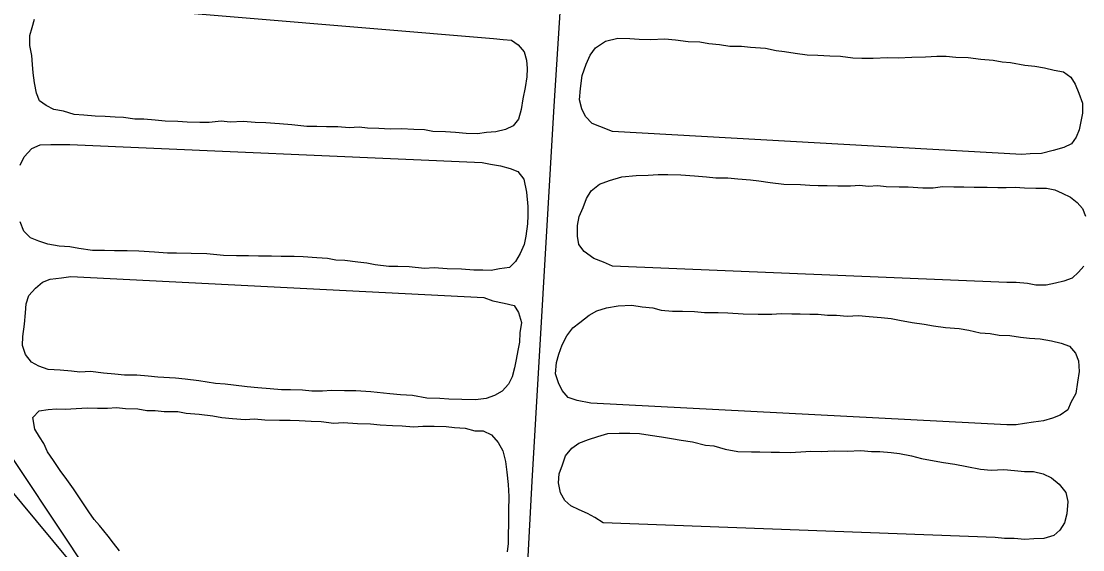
# Model space of a CAD drawing. Extents: x 3297735 to 3335592, y 670436 to 695807.
# Drawn here: x 3330474.7 to 3330874.4, y 679336 to 679535.3 of the extents above; entities that cross this region are included whole.
import ezdxf

# ---------------------------------------------------------------- set-up
doc = ezdxf.new("R2010")
doc.units = 0
for name, color, linetype in [('V-DTCH-CNTR', 7, 'Continuous'), ('V-ROAD-CNTR', 7, 'Continuous'), ('V-TOPO-SHOR', 7, 'Continuous')]:
    doc.layers.add(name, color=color, linetype=linetype)

msp = doc.modelspace()

# ---------------------------------------------------------------- linework, layer by layer
at = {"layer": 'V-DTCH-CNTR'}
for points in [[(3330712.83, 679922.62), (3330705.71, 679906.45), (3330701.2, 679891.95), (3330691.66, 679778.1), (3330683.28, 679629.09), (3330675.27, 679503.21), (3330667.01, 679361.91), (3330659.67, 679224.88), (3330656.6, 679193.22), (3330650.71, 679147.03), (3330646.27, 679136.81), (3330641.92, 679129.43)], [(3330863.13, 679086.28), (3330846.7, 679077.11), (3330830.31, 679070.52), (3330792.54, 679066.84), (3330737.77, 679072.86), (3330699.29, 679078.61), (3330678.84, 679085.8), (3330666.98, 679094.56), (3330647.69, 679121.44), (3330641.92, 679129.43), (3330593.18, 679196.88), (3330513.51, 679307.02), (3330449.06, 679404.05), (3330447.65, 679406.05), (3330433.14, 679426.59), (3330399.44, 679463.13), (3330358.04, 679500.65), (3330306.31, 679535.77)]]:
    msp.add_lwpolyline(points, dxfattribs=at)
at = {"layer": 'V-ROAD-CNTR'}
msp.add_lwpolyline([(3330394.21, 679450.56), (3330491.93, 679332.89), (3330626.44, 679142.02), (3330696.11, 679038.01), (3330723.03, 678991.34), (3330760.58, 678924.83)], dxfattribs=at)
at = {"layer": 'V-TOPO-SHOR'}
for points in [[(3330509.8, 679540.75), (3330652.47, 679528.75)], [(3330652.47, 679528.75), (3330656.18, 679528.41), (3330659.31, 679528.07), (3330661.86, 679526.32), (3330664.1, 679523.71), (3330664.91, 679520.56), (3330665.14, 679517.41), (3330665.09, 679514.27), (3330664.46, 679510.28), (3330663.53, 679506.01), (3330662.9, 679502.02), (3330661.98, 679498.32), (3330659.94, 679495.78), (3330657.06, 679494.4), (3330653.33, 679493.6), (3330649.9, 679493.37), (3330646.47, 679492.85), (3330642.18, 679492.92), (3330638.19, 679493.27), (3330634.48, 679493.61), (3330629.62, 679493.69), (3330626.49, 679494.31), (3330622.49, 679494.38), (3330617.92, 679494.73), (3330613.63, 679494.52), (3330609.35, 679494.87), (3330605.07, 679494.94), (3330601.93, 679495.28), (3330598.21, 679495.05), (3330593.93, 679495.41), (3330589.65, 679495.47), (3330585.94, 679495.53), (3330582.22, 679495.59), (3330576.52, 679496.26), (3330571.95, 679496.61), (3330566.81, 679496.98), (3330562.81, 679497.05), (3330558.25, 679497.4), (3330553.39, 679497.2), (3330549.97, 679497.54), (3330545.39, 679497.04), (3330541.96, 679497.09), (3330537.1, 679497.17), (3330533.68, 679497.51), (3330528.82, 679497.59), (3330525.12, 679497.93), (3330520.83, 679498.29), (3330517.41, 679498.34), (3330513.13, 679498.98), (3330509.99, 679499.03), (3330506.28, 679499.38), (3330502.57, 679499.44), (3330498.29, 679499.79), (3330494.58, 679500.14), (3330490.6, 679501.34), (3330486.89, 679501.97), (3330484.06, 679503.45), (3330481.52, 679505.2), (3330480.42, 679508.08), (3330479.62, 679512.09), (3330479.11, 679515.81), (3330478.88, 679518.96), (3330478.65, 679522.39), (3330477.85, 679526.12), (3330477.91, 679529.83), (3330478.82, 679532.96), (3330479.72, 679536.09)], [(3330697.34, 679493.75), (3330692.51, 679495.54), (3330689.67, 679496.73), (3330687.14, 679499.34), (3330685.76, 679502.22), (3330684.96, 679505.66), (3330685.31, 679509.94), (3330685.96, 679514.79), (3330687.46, 679519.05), (3330688.94, 679522.46), (3330690.98, 679525.28), (3330694.74, 679527.79), (3330699.33, 679528.86), (3330703.9, 679528.79), (3330707.32, 679528.45), (3330711.61, 679528.38), (3330717.04, 679528.58), (3330721.03, 679528.23), (3330725.88, 679527.58), (3330730.16, 679527.51), (3330733.58, 679526.89), (3330737.58, 679526.54), (3330741.57, 679525.9), (3330745.85, 679525.83), (3330749.27, 679525.49), (3330754.98, 679525.11), (3330758.97, 679524.2), (3330762.11, 679523.86), (3330766.1, 679523.22), (3330770.66, 679522.58), (3330774.66, 679522.52), (3330779.22, 679522.16), (3330783.22, 679522.09), (3330787.78, 679521.45), (3330791.21, 679521.39), (3330795.49, 679521.32), (3330800.93, 679521.53), (3330804.93, 679521.46), (3330810.07, 679521.66), (3330815.22, 679521.87), (3330819.51, 679522.08), (3330822.94, 679522.03), (3330826.65, 679521.69), (3330831.21, 679521.61), (3330836.06, 679520.96), (3330840.63, 679520.6), (3330844.04, 679519.98), (3330847.18, 679519.64), (3330852.6, 679518.7), (3330856.31, 679518.35), (3330860.01, 679517.72), (3330863.71, 679516.81), (3330867.13, 679516.18), (3330869.95, 679514.14), (3330871.62, 679511.54), (3330873, 679508.09), (3330874.37, 679504.35), (3330874.31, 679500.64), (3330873.69, 679497.5), (3330873.06, 679494.37), (3330871.88, 679491.53), (3330870.12, 679488.99), (3330867.24, 679487.61), (3330863.23, 679486.53), (3330858.92, 679485.45), (3330854.63, 679485.24), (3330851.49, 679485), (3330697.34, 679493.75)], [(3330474.27, 679481.03), (3330475.75, 679484.15), (3330478.66, 679487.25), (3330481.82, 679488.63), (3330485.83, 679488.85), (3330489.54, 679488.79), (3330492.97, 679488.73), (3330648.29, 679481.96)], [(3330648.29, 679481.96), (3330651.42, 679481.34), (3330655.13, 679480.71), (3330658.83, 679479.8), (3330661.67, 679478.61), (3330663.9, 679475.71), (3330664.97, 679470.84), (3330665.46, 679465.4), (3330665.4, 679461.97), (3330665.35, 679458.83), (3330664.71, 679454.27), (3330664.08, 679451.14), (3330662.6, 679447.73), (3330660.84, 679444.62), (3330658.51, 679442.37), (3330654.79, 679441.86), (3330651.64, 679441.34), (3330648.5, 679441.39), (3330645.07, 679441.44), (3330640.51, 679441.8), (3330635.08, 679441.89), (3330630.23, 679442.25), (3330626.51, 679442.03), (3330620.8, 679442.69), (3330616.52, 679442.76), (3330613.09, 679442.81), (3330607.96, 679443.46), (3330604.83, 679444.09), (3330601.4, 679444.43), (3330596.56, 679445.08), (3330593.13, 679445.13), (3330590, 679445.75), (3330586, 679446.1), (3330580.86, 679446.47), (3330577.44, 679446.53), (3330572.58, 679446.6), (3330568.87, 679446.66), (3330564.01, 679446.74), (3330560.3, 679446.8), (3330555.73, 679446.87), (3330550.87, 679446.95), (3330544.6, 679447.62), (3330538.6, 679447.72), (3330533.17, 679447.8), (3330529.74, 679447.86), (3330524.89, 679448.22), (3330518.9, 679448.6), (3330514.61, 679448.67), (3330509.76, 679448.75), (3330506.04, 679448.81), (3330501.47, 679448.88), (3330496.34, 679449.54), (3330492.92, 679450.16), (3330488.93, 679450.51), (3330484.65, 679451.15), (3330481.24, 679452.35), (3330478.12, 679453.54), (3330475.59, 679456.15), (3330474.22, 679459.6)], [(3330697.38, 679442.89), (3330693.98, 679444.38), (3330690.29, 679445.86), (3330686.62, 679448.49), (3330684.66, 679451.1), (3330684.13, 679454.25), (3330684.2, 679458.25), (3330684.83, 679461.67), (3330686.31, 679465.07), (3330687.5, 679468.48), (3330689.27, 679471.31), (3330692.45, 679473.83), (3330696.19, 679475.2), (3330700.78, 679476.55), (3330706.21, 679477.04), (3330710.79, 679477.25), (3330714.51, 679477.48), (3330718.22, 679477.42), (3330723.08, 679477.34), (3330728.21, 679476.97), (3330732.78, 679476.61), (3330736.2, 679476.27), (3330740.77, 679476.2), (3330744.48, 679475.85), (3330749.33, 679475.49), (3330752.47, 679475.15), (3330756.74, 679474.52), (3330761.88, 679473.86), (3330768.16, 679473.76), (3330771.58, 679473.42), (3330774.73, 679473.37), (3330778.15, 679473.32), (3330782.15, 679473.25), (3330787.01, 679473.17), (3330790.44, 679473.41), (3330793.58, 679473.07), (3330797.3, 679473.29), (3330800.43, 679472.96), (3330805.29, 679472.88), (3330808.72, 679472.83), (3330814.14, 679472.45), (3330818.14, 679472.39), (3330821.58, 679472.91), (3330825.86, 679472.84), (3330829.58, 679472.78), (3330833.58, 679472.71), (3330838.43, 679472.64), (3330842.43, 679472.57), (3330845.57, 679472.52), (3330849, 679472.75), (3330852.43, 679472.41), (3330856.71, 679472.34), (3330860.71, 679472.28), (3330863.84, 679471.66), (3330866.68, 679470.47), (3330869.8, 679468.99), (3330872.34, 679466.95), (3330874.3, 679464.64), (3330875.4, 679461.76)], [(3330874.81, 679442.91), (3330872.78, 679440.66), (3330870.46, 679438.41), (3330867.29, 679437.32), (3330864.14, 679436.51), (3330860.7, 679435.71), (3330856.7, 679435.77), (3330853.57, 679436.4), (3330849.29, 679436.75), (3330845.86, 679436.8), (3330697.38, 679442.89)], [(3330648.91, 679431.09), (3330652.32, 679429.9), (3330656.59, 679428.97), (3330660.29, 679428.06), (3330661.96, 679425.46), (3330663.04, 679421.73), (3330662.41, 679417.74), (3330662.35, 679414.31), (3330661.73, 679411.18), (3330661.1, 679407.76), (3330660.48, 679404.62), (3330659.57, 679401.21), (3330658.1, 679398.38), (3330655.77, 679395.84), (3330652.89, 679394.17), (3330649.73, 679393.08), (3330645.72, 679392.58), (3330640.58, 679392.66), (3330635.72, 679392.73), (3330632.3, 679393.07), (3330627.44, 679393.15), (3330622.03, 679394.1), (3330617.46, 679394.45), (3330613.47, 679394.81), (3330606.33, 679395.49), (3330600.63, 679395.87), (3330596.34, 679395.94), (3330591.49, 679396.01), (3330588.06, 679395.78), (3330584.06, 679395.84), (3330580.63, 679396.19), (3330576.06, 679396.26), (3330572.63, 679396.31), (3330568.35, 679396.67), (3330563.79, 679397.03), (3330559.79, 679397.38), (3330554.66, 679398.03), (3330551.52, 679398.37), (3330547.82, 679398.71), (3330541.54, 679399.67), (3330536.41, 679400.32), (3330532.7, 679400.67), (3330526.14, 679401.06), (3330522.43, 679401.4), (3330518.15, 679401.76), (3330513.58, 679401.83), (3330509.87, 679402.18), (3330505.59, 679402.53), (3330500.74, 679403.18), (3330496.74, 679402.96), (3330493.6, 679403.29), (3330489.32, 679403.65), (3330484.76, 679404.01), (3330481.35, 679405.2), (3330478.51, 679406.68), (3330476.27, 679409.57), (3330475.19, 679413.02), (3330475.24, 679416.44), (3330475.88, 679421.01), (3330476.24, 679425.29), (3330476.58, 679428.71), (3330477.48, 679431.84), (3330480.1, 679434.65), (3330482.71, 679436.9), (3330485.58, 679437.99), (3330489.88, 679438.5), (3330493.31, 679439.01), (3330648.91, 679431.09)], [(3330689.13, 679391.31), (3330684, 679392.25), (3330680.59, 679393.45), (3330678.35, 679396.05), (3330676.96, 679398.93), (3330675.88, 679402.38), (3330676.23, 679406.66), (3330677.14, 679409.79), (3330678.33, 679413.2), (3330680.1, 679416.6), (3330682.44, 679419.7), (3330685.04, 679421.66), (3330688.52, 679424.46), (3330691.4, 679426.13), (3330695.13, 679427.21), (3330699.43, 679428), (3330704.58, 679428.21), (3330708.56, 679427.57), (3330712.56, 679427.22), (3330715.69, 679426.31), (3330719.97, 679425.96), (3330723.68, 679425.9), (3330728.25, 679425.83), (3330731.96, 679425.48), (3330737.1, 679425.4), (3330740.82, 679425.34), (3330746.52, 679424.96), (3330752.24, 679424.87), (3330757.38, 679424.79), (3330760.81, 679425.02), (3330764.81, 679424.96), (3330767.95, 679424.91), (3330771.67, 679424.85), (3330774.81, 679424.8), (3330778.23, 679424.46), (3330781.66, 679424.4), (3330785.65, 679424.05), (3330789.94, 679424.27), (3330793.94, 679423.92), (3330798.5, 679423.56), (3330802.21, 679423.22), (3330805.35, 679422.59), (3330810.19, 679421.66), (3330814.75, 679421.02), (3330818.17, 679420.39), (3330822.73, 679419.74), (3330827.87, 679419.38), (3330831.57, 679418.75), (3330835.84, 679417.82), (3330839.55, 679417.48), (3330842.97, 679416.85), (3330846.97, 679416.79), (3330850.96, 679416.15), (3330854.38, 679415.81), (3330858.37, 679415.46), (3330862.65, 679414.82), (3330866.35, 679413.91), (3330869.47, 679412.71), (3330871.72, 679410.1), (3330872.81, 679407.23), (3330873.04, 679403.23), (3330872.4, 679399.24), (3330871.76, 679394.96), (3330869.99, 679391.56), (3330868.81, 679388.72), (3330865.92, 679386.77), (3330863.04, 679385.67), (3330859.6, 679384.58), (3330855.87, 679384.07), (3330852.44, 679383.56), (3330849.28, 679383.04), (3330845.86, 679383.09), (3330689.13, 679391.31)], [(3330511.66, 679335.58), (3330509.42, 679338.47), (3330507.46, 679341.07), (3330504.1, 679345.12), (3330502.14, 679347.44), (3330500.18, 679350.33), (3330497.67, 679354.08), (3330494.32, 679359), (3330491.81, 679362.46), (3330489.29, 679365.93), (3330486.78, 679369.69), (3330484.54, 679372.87), (3330483.16, 679376.03), (3330481.49, 679378.63), (3330479.82, 679381.51), (3330479.04, 679385.81), (3330481.36, 679388.34), (3330484.8, 679388.86), (3330487.95, 679389.1), (3330491.37, 679389.04), (3330495.38, 679389.27), (3330499.67, 679389.48), (3330503.38, 679389.42), (3330507.09, 679389.36), (3330510.53, 679389.59), (3330513.95, 679389.25), (3330518.52, 679389.18), (3330521.94, 679388.55), (3330525.08, 679388.5), (3330528.5, 679388.16), (3330533.65, 679388.08), (3330536.78, 679387.46), (3330541.63, 679387.1), (3330546.76, 679386.44), (3330550.18, 679385.82), (3330554.18, 679385.47), (3330559.03, 679385.1), (3330562.46, 679385.33), (3330566.45, 679384.98), (3330571.88, 679384.9), (3330575.88, 679384.83), (3330579.31, 679384.78), (3330583.87, 679384.42), (3330587.59, 679384.36)], [(3330587.59, 679384.36), (3330592.43, 679383.71), (3330595.87, 679383.94), (3330601.29, 679383.57), (3330606.15, 679383.49), (3330609.85, 679383.15), (3330614.42, 679382.79), (3330618.13, 679382.73), (3330622.41, 679382.38), (3330625.84, 679382.61), (3330630.13, 679382.54), (3330634.7, 679382.47), (3330637.84, 679382.13), (3330641.83, 679381.78), (3330645.53, 679380.86), (3330648.67, 679380.81), (3330651.79, 679379.33), (3330654.32, 679376.44), (3330655.98, 679373.27), (3330657.06, 679369.25), (3330657.57, 679365.24), (3330658.06, 679360.66), (3330658.28, 679356.09), (3330658.19, 679350.66), (3330658.1, 679345.23), (3330658.06, 679342.09), (3330658, 679338.38), (3330657.66, 679335.24)], [(3330693.83, 679346.09), (3330690.72, 679348.14), (3330687.89, 679349.61), (3330684.77, 679351.09), (3330681.65, 679352.57), (3330679.4, 679354.61), (3330677.73, 679357.49), (3330676.93, 679361.22), (3330677.27, 679364.64), (3330678.47, 679368.05), (3330679.67, 679371.46), (3330682, 679374.28), (3330684.6, 679376.24), (3330688.34, 679377.61), (3330691.78, 679378.7), (3330695.52, 679379.78), (3330699.8, 679380), (3330703.8, 679379.93), (3330707.52, 679379.87), (3330711.51, 679379.24), (3330715.78, 679378.6), (3330719.49, 679377.97), (3330723.19, 679377.33), (3330727.47, 679376.7), (3330732.3, 679375.48), (3330735.44, 679375.14), (3330739.71, 679373.93), (3330744.55, 679372.99), (3330749.69, 679372.91), (3330752.83, 679372.86), (3330757.12, 679372.79), (3330760.26, 679372.74), (3330764.26, 679372.68), (3330768.26, 679372.9), (3330771.98, 679373.13), (3330775.98, 679373.06), (3330780.84, 679373.27), (3330785.7, 679373.19), (3330790.84, 679373.4), (3330794.84, 679373.05), (3330797.98, 679373), (3330802.26, 679372.64), (3330805.4, 679372.31), (3330809.95, 679371.38), (3330813.65, 679370.46), (3330818.5, 679369.53), (3330821.92, 679368.9), (3330826.19, 679368.26), (3330830.75, 679367.33), (3330835.88, 679366.39), (3330839.87, 679366.04), (3330844.73, 679366.25), (3330848.72, 679365.9), (3330852.43, 679365.56), (3330855.86, 679365.5), (3330859.56, 679364.58), (3330862.68, 679363.11), (3330865.5, 679360.77), (3330868.02, 679357.59), (3330868.82, 679354.15), (3330868.46, 679349.58), (3330867.55, 679346.17), (3330865.79, 679343.34), (3330863.48, 679341.38), (3330859.74, 679340.29), (3330856.02, 679340.07), (3330852.6, 679339.84), (3330848.6, 679340.19), (3330844.89, 679340.25), (3330841.46, 679340.59), (3330693.83, 679346.09)]]:
    msp.add_lwpolyline(points, dxfattribs=at)

doc.saveas('drawing.dxf')
